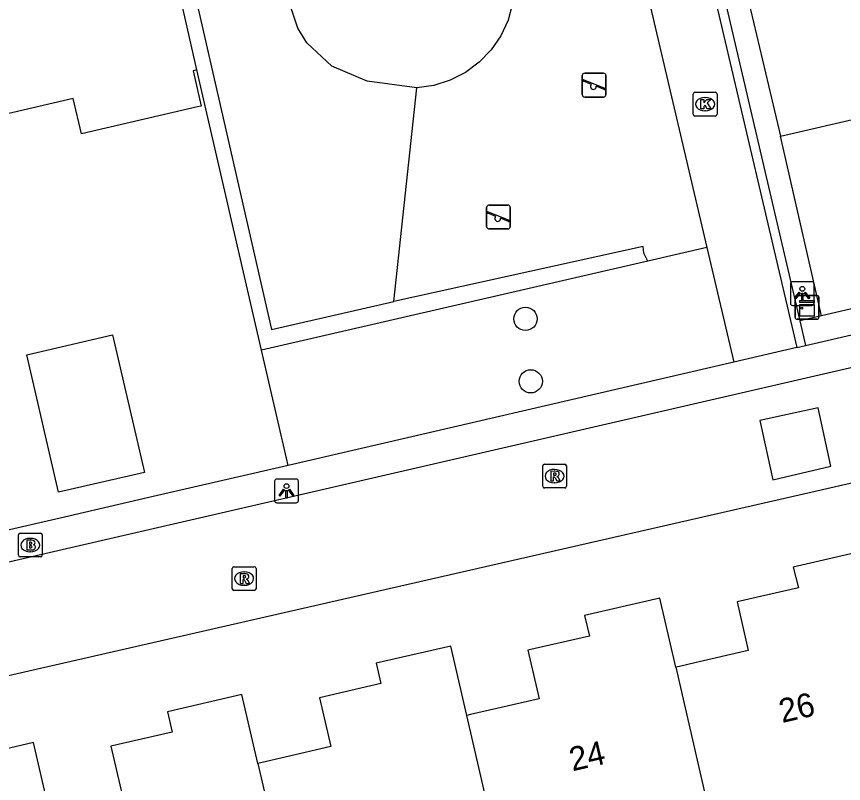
# Model space of a CAD drawing. Extents: x 156414 to 157775, y 382335 to 383765.
# Drawn here: x 156801.79 to 156836.53, y 382884.93 to 382917.15 of the extents above; entities that cross this region are included whole.
import ezdxf

# ---------------------------------------------------------------- set-up
doc = ezdxf.new("R2010")
doc.units = 0
for name, color, linetype in [('IMGEO_Boom', 7, 'Continuous'), ('IMGEO_Brandkraan', 7, 'Continuous'), ('IMGEO_Groenvoorziening', 7, 'Continuous'), ('IMGEO_Haag', 7, 'Continuous'), ('IMGEO_Kast', 7, 'Continuous'), ('IMGEO_Kolk', 7, 'Continuous'), ('IMGEO_Lichtpunt', 7, 'Continuous'), ('IMGEO_Muur', 7, 'Continuous'), ('IMGEO_Pand', 7, 'Continuous'), ('IMGEO_Pand_nummerreeks', 7, 'Continuous'), ('IMGEO_Parkeervlak_open', 7, 'Continuous'), ('IMGEO_Rijbaan_lokaal_open', 7, 'Continuous'), ('IMGEO_Rioolput', 7, 'Continuous'), ('IMGEO_Speelvoorziening', 7, 'Continuous'), ('IMGEO_Voetpad_open', 7, 'Continuous')]:
    doc.layers.add(name, color=color, linetype=linetype)

msp = doc.modelspace()

# ---------------------------------------------------------------- linework, layer by layer
at = {"layer": 'IMGEO_Boom'}
for centre in [(156823.17, 382904.448), (156823.392, 382901.825)]:
    msp.add_circle(centre, 0.489, dxfattribs=at)
at = {"layer": 'IMGEO_Brandkraan'}
for p, q in [((156801.872, 382894.522), (156801.872, 382895.374)), ((156801.947, 382895.448), (156802.799, 382895.448)), ((156802.873, 382895.374), (156802.873, 382894.522)), ((156802.36, 382895.228), (156802.385, 382895.228)), ((156802.383, 382894.668), (156802.358, 382894.668)), ((156802.799, 382894.448), (156801.947, 382894.448))]:
    msp.add_line(p, q, dxfattribs=at)
for points in [[(156801.872, 382894.522), (156801.872, 382895.374)], [(156801.947, 382895.448), (156802.799, 382895.448)], [(156802.873, 382895.374), (156802.873, 382894.522)], [(156802.22, 382895.148), (156802.22, 382894.748), (156802.433, 382894.748)], [(156802.451, 382895.148), (156802.22, 382895.148)], [(156802.399, 382895.067), (156802.345, 382895.067), (156802.345, 382894.991)], [(156802.345, 382894.991), (156802.398, 382894.991)], [(156802.407, 382894.915), (156802.345, 382894.915), (156802.345, 382894.834)], [(156802.345, 382894.834), (156802.407, 382894.834)], [(156802.799, 382894.448), (156801.947, 382894.448)]]:
    msp.add_lwpolyline(points, dxfattribs=at)
for centre, radius, start, end in [((156801.949, 382895.372), 0.0765, 91.552, 178.448), ((156801.949, 382895.372), 0.0765, 91.552, 178.448), ((156802.797, 382895.372), 0.0765, 1.552, 88.448), ((156802.797, 382895.372), 0.0765, 1.552, 88.448), ((156802.4, 382895.029), 0.0379, 267.8285, 90.9355), ((156802.455, 382895.003), 0.145, 59.4692, 91.5367), ((156802.48, 382895.05), 0.0922, 285.5137, 58.1501), ((156802.408, 382894.874), 0.0404, 269.8759, 90.5077), ((156802.439, 382894.999), 0.251, 268.6676, 293.5347), ((156802.485, 382894.858), 0.105, 301.3115, 78.989), ((156801.949, 382894.524), 0.0765, 181.552, 268.448), ((156801.949, 382894.524), 0.0765, 181.552, 268.448), ((156802.797, 382894.524), 0.0765, 271.552, 358.448), ((156802.797, 382894.524), 0.0765, 271.552, 358.448)]:
    msp.add_arc(centre, radius, start, end, dxfattribs=at)
for centre, major_axis, ratio, start_param, end_param in [((156802.359, 382894.948), (-0.387, 0.002), 0.722429, 4.712389, 7.853982), ((156802.384, 382894.948), (-0.39, 0.002), 0.717154, 1.570796, 4.712389)]:
    msp.add_ellipse(centre, major_axis=major_axis, ratio=ratio, start_param=start_param, end_param=end_param, dxfattribs=at)
at = {"layer": 'IMGEO_Groenvoorziening'}
for points in [[(156820.055, 382930.653), (156819.278, 382922.716), (156819.461, 382922.672), (156820.141, 382922.433), (156820.771, 382922.084), (156821.335, 382921.636), (156821.817, 382921.1), (156822.204, 382920.492), (156822.485, 382919.829), (156822.651, 382919.128), (156822.699, 382918.409), (156822.628, 382917.692), (156822.439, 382916.996), (156822.137, 382916.342), (156821.731, 382915.747), (156821.231, 382915.227), (156820.653, 382914.798), (156820.012, 382914.47), (156819.325, 382914.252), (156818.611, 382914.152)], [(156818.611, 382914.152), (156816.528, 382914.428), (156815.035, 382915.06), (156813.989, 382916.044), (156813.602, 382916.652), (156813.155, 382918.017), (156813.178, 382919.453), (156813.67, 382920.802), (156814.575, 382921.917), (156815.795, 382922.675), (156817.195, 382922.992), (156817.976, 382930.17)], [(156831.996, 382920.117), (156833.876, 382912.126)], [(156817.635, 382905.185), (156818.611, 382914.152)], [(156835.611, 382904.579), (156834.695, 382904.366)]]:
    msp.add_lwpolyline(points, dxfattribs=at)
at = {"layer": 'IMGEO_Haag'}
for points in [[(156817.976, 382930.17), (156807.093, 382927.642), (156812.501, 382904.003), (156817.635, 382905.185)], [(156812.084, 382903.136), (156809.369, 382914.905)], [(156828.304, 382906.871), (156828.142, 382907.205), (156828.118, 382907.485), (156817.635, 382905.185)]]:
    msp.add_lwpolyline(points, dxfattribs=at)
at = {"layer": 'IMGEO_Kast'}
for p, q in [((156834.57, 382905.434), (156835.411, 382905.434)), ((156835.411, 382905.434), (156834.57, 382905.434)), ((156834.495, 382904.509), (156834.495, 382905.35)), ((156834.495, 382905.35), (156834.495, 382904.509)), ((156835.495, 382905.359), (156835.495, 382904.518)), ((156835.495, 382904.518), (156835.495, 382905.359)), ((156835.42, 382904.434), (156834.579, 382904.434)), ((156834.579, 382904.434), (156835.42, 382904.434))]:
    msp.add_line(p, q, dxfattribs=at)
for points in [[(156834.69, 382905.224), (156835.29, 382905.224), (156835.29, 382905.139), (156834.69, 382905.139), (156834.69, 382905.224)], [(156834.69, 382905.049), (156835.29, 382905.049), (156835.29, 382904.56), (156834.69, 382904.56), (156834.69, 382905.049)]]:
    msp.add_lwpolyline(points, dxfattribs=at)
msp.add_circle((156834.774, 382904.898), 0.0377, dxfattribs=at)
for centre, start, end in [((156834.573, 382905.356), 92.4484, 184.2845), ((156834.573, 382905.356), 92.4484, 184.2845), ((156835.417, 382905.356), 2.4484, 94.2845), ((156835.417, 382905.356), 2.4484, 94.2845), ((156834.573, 382904.512), 182.4484, 274.2845), ((156834.573, 382904.512), 182.4484, 274.2845), ((156835.417, 382904.512), 272.4484, 4.2845), ((156835.417, 382904.512), 272.4484, 4.2845)]:
    msp.add_arc(centre, 0.0779, start, end, dxfattribs=at)
at = {"layer": 'IMGEO_Kolk'}
for p, q in [((156830.215, 382913.041), (156830.215, 382913.893)), ((156830.29, 382913.967), (156831.142, 382913.967)), ((156831.216, 382913.893), (156831.216, 382913.041)), ((156830.703, 382913.747), (156830.728, 382913.747)), ((156830.726, 382913.187), (156830.701, 382913.187)), ((156831.142, 382912.967), (156830.29, 382912.967))]:
    msp.add_line(p, q, dxfattribs=at)
for points in [[(156830.215, 382913.041), (156830.215, 382913.893)], [(156830.29, 382913.967), (156831.142, 382913.967)], [(156831.216, 382913.893), (156831.216, 382913.041)], [(156830.536, 382913.667), (156830.659, 382913.667), (156830.659, 382913.516), (156830.789, 382913.667), (156830.953, 382913.667), (156830.807, 382913.516), (156830.96, 382913.267), (156830.808, 382913.267), (156830.723, 382913.431), (156830.659, 382913.364), (156830.659, 382913.267), (156830.536, 382913.267), (156830.536, 382913.667)], [(156831.142, 382912.967), (156830.29, 382912.967)]]:
    msp.add_lwpolyline(points, dxfattribs=at)
for centre, start, end in [((156830.292, 382913.891), 91.552, 178.448), ((156830.292, 382913.891), 91.552, 178.448), ((156831.14, 382913.891), 1.552, 88.448), ((156831.14, 382913.891), 1.552, 88.448), ((156830.292, 382913.043), 181.552, 268.448), ((156830.292, 382913.043), 181.552, 268.448), ((156831.14, 382913.043), 271.552, 358.448), ((156831.14, 382913.043), 271.552, 358.448)]:
    msp.add_arc(centre, 0.0765, start, end, dxfattribs=at)
for centre, major_axis, ratio, start_param, end_param in [((156830.702, 382913.467), (-0.387, 0.002), 0.722429, 4.712389, 7.853982), ((156830.727, 382913.467), (-0.39, 0.002), 0.717154, 1.570796, 4.712389)]:
    msp.add_ellipse(centre, major_axis=major_axis, ratio=ratio, start_param=start_param, end_param=end_param, dxfattribs=at)
at = {"layer": 'IMGEO_Lichtpunt'}
for p, q in [((156834.299, 382905.912), (156834.299, 382905.105)), ((156834.299, 382905.912), (156834.299, 382905.105)), ((156835.201, 382906.007), (156834.393, 382906.007)), ((156835.201, 382906.007), (156834.393, 382906.007)), ((156835.295, 382905.105), (156835.295, 382905.912)), ((156835.295, 382905.105), (156835.295, 382905.912)), ((156834.393, 382905.011), (156835.201, 382905.011)), ((156834.393, 382905.011), (156835.201, 382905.011)), ((156812.634, 382897.627), (156812.634, 382896.82)), ((156812.634, 382897.627), (156812.634, 382896.82)), ((156813.536, 382897.722), (156812.728, 382897.722)), ((156813.536, 382897.722), (156812.728, 382897.722)), ((156813.63, 382896.82), (156813.63, 382897.627)), ((156813.63, 382896.82), (156813.63, 382897.627)), ((156812.728, 382896.726), (156813.536, 382896.726)), ((156812.728, 382896.726), (156813.536, 382896.726))]:
    msp.add_line(p, q, dxfattribs=at)
for points in [[(156834.673, 382905.576), (156834.712, 382905.548), (156834.524, 382905.286), (156834.486, 382905.313), (156834.673, 382905.576)], [(156834.775, 382905.528), (156834.822, 382905.528), (156834.822, 382905.206), (156834.775, 382905.206), (156834.775, 382905.528)], [(156834.885, 382905.548), (156834.923, 382905.575), (156835.11, 382905.313), (156835.071, 382905.285), (156834.885, 382905.548)], [(156813.008, 382897.291), (156813.047, 382897.263), (156812.859, 382897.001), (156812.821, 382897.028), (156813.008, 382897.291)], [(156813.11, 382897.243), (156813.157, 382897.243), (156813.157, 382896.921), (156813.11, 382896.921), (156813.11, 382897.243)], [(156813.22, 382897.263), (156813.258, 382897.29), (156813.445, 382897.028), (156813.406, 382897), (156813.22, 382897.263)]]:
    msp.add_lwpolyline(points, dxfattribs=at)
for centre in [(156834.798, 382905.71), (156813.133, 382897.425)]:
    msp.add_circle(centre, 0.0994, dxfattribs=at)
for centre, start, end in [((156834.393, 382905.912), 90, 180), ((156834.393, 382905.912), 90, 180), ((156835.201, 382905.912), 0, 90), ((156835.201, 382905.912), 0, 90), ((156834.393, 382905.105), 180, 270), ((156834.393, 382905.105), 180, 270), ((156835.201, 382905.105), 270, 0), ((156835.201, 382905.105), 270, 360), ((156812.728, 382897.627), 90, 180), ((156812.728, 382897.627), 90, 180), ((156813.536, 382897.627), 0, 90), ((156813.536, 382897.627), 0, 90), ((156812.728, 382896.82), 180, 270), ((156812.728, 382896.82), 180, 270), ((156813.536, 382896.82), 270, 0), ((156813.536, 382896.82), 270, 360)]:
    msp.add_arc(centre, 0.0946, start, end, dxfattribs=at)
at = {"layer": 'IMGEO_Muur'}
for points in [[(156827.589, 382932.999), (156834.571, 382903.245)], [(156831.064, 382919.888), (156834.695, 382904.366)], [(156834.695, 382904.366), (156834.937, 382903.33)], [(156834.571, 382903.245), (156834.937, 382903.33)]]:
    msp.add_lwpolyline(points, dxfattribs=at)
at = {"layer": 'IMGEO_Pand'}
for points in [[(156809.369, 382914.905), (156806.812, 382926.165)], [(156809.369, 382914.905), (156809.208, 382914.868), (156809.551, 382913.388), (156809.401, 382913.353), (156804.519, 382912.223), (156804.176, 382913.702), (156799.952, 382912.724)], [(156833.876, 382912.126), (156837.512, 382912.957), (156839.221, 382905.42), (156835.611, 382904.579)], [(156835.611, 382904.579), (156833.876, 382912.126)], [(156802.229, 382902.943), (156805.83, 382903.776), (156807.163, 382897.994), (156803.55, 382897.166), (156802.229, 382902.943)], [(156837.74, 382894.783), (156834.418, 382894.015), (156834.641, 382893.154), (156832.058, 382892.562), (156832.528, 382890.515), (156830.285, 382890), (156829.643, 382889.853), (156829.479, 382889.815)], [(156829.479, 382889.815), (156828.81, 382892.72), (156825.643, 382891.993), (156825.86, 382891.12), (156823.276, 382890.532), (156823.742, 382888.485), (156820.856, 382887.828), (156820.702, 382887.793)], [(156820.702, 382887.793), (156820.031, 382890.697), (156816.902, 382889.985), (156817.101, 382889.127), (156814.52, 382888.527), (156814.995, 382886.482), (156813.073, 382886.035), (156812.112, 382885.812), (156811.935, 382885.771)], [(156829.479, 382889.815), (156831.826, 382879.621)], [(156811.935, 382885.771), (156811.263, 382888.674), (156808.128, 382887.945), (156808.336, 382887.095), (156805.754, 382886.497), (156806.228, 382884.452), (156804.058, 382883.949), (156803.344, 382883.784), (156803.178, 382883.746)], [(156823.06, 382877.593), (156820.702, 382887.793)], [(156803.178, 382883.746), (156802.509, 382886.649), (156799.342, 382885.916), (156799.567, 382885.087), (156796.986, 382884.484), (156797.464, 382882.439), (156795.707, 382882.029), (156794.582, 382881.766), (156794.387, 382881.721)], [(156811.935, 382885.771), (156814.295, 382875.566)]]:
    msp.add_lwpolyline(points, dxfattribs=at)
at = {"layer": 'IMGEO_Parkeervlak_open'}
for points in [[(156830.787, 382907.443), (156828.304, 382906.871)], [(156828.304, 382906.871), (156812.084, 382903.136)], [(156813.203, 382898.288), (156813.131, 382898.6), (156812.084, 382903.136)]]:
    msp.add_lwpolyline(points, dxfattribs=at)
at = {"layer": 'IMGEO_Rijbaan_lokaal_open'}
for points in [[(156691.253, 382868.836), (156764.262, 382885.667), (156910.514, 382919.415)], [(156833.557, 382897.693), (156835.997, 382898.265), (156835.461, 382900.712), (156833.016, 382900.179), (156833.557, 382897.693)], [(156837.115, 382897.607), (156757.875, 382879.497)]]:
    msp.add_lwpolyline(points, dxfattribs=at)
at = {"layer": 'IMGEO_Rioolput'}
for p, q in [((156823.893, 382897.419), (156823.893, 382898.271)), ((156823.968, 382898.345), (156824.82, 382898.345)), ((156824.894, 382898.271), (156824.894, 382897.419)), ((156824.381, 382898.125), (156824.406, 382898.125)), ((156824.404, 382897.565), (156824.379, 382897.565)), ((156824.82, 382897.345), (156823.968, 382897.345)), ((156810.851, 382893.113), (156810.851, 382893.965)), ((156810.926, 382894.039), (156811.778, 382894.039)), ((156811.852, 382893.965), (156811.852, 382893.113)), ((156811.339, 382893.819), (156811.364, 382893.819)), ((156811.778, 382893.039), (156810.926, 382893.039)), ((156811.362, 382893.259), (156811.337, 382893.259))]:
    msp.add_line(p, q, dxfattribs=at)
for points in [[(156823.893, 382897.419), (156823.893, 382898.271)], [(156823.968, 382898.345), (156824.82, 382898.345)], [(156824.894, 382898.271), (156824.894, 382897.419)], [(156824.482, 382898.043), (156824.23, 382898.045), (156824.23, 382897.645)], [(156824.23, 382897.645), (156824.354, 382897.645), (156824.354, 382897.807), (156824.365, 382897.807)], [(156824.408, 382897.964), (156824.354, 382897.964), (156824.354, 382897.883)], [(156824.354, 382897.883), (156824.406, 382897.883)], [(156824.412, 382897.778), (156824.483, 382897.645), (156824.623, 382897.645), (156824.558, 382897.771)], [(156824.82, 382897.345), (156823.968, 382897.345)], [(156810.851, 382893.113), (156810.851, 382893.965)], [(156810.926, 382894.039), (156811.778, 382894.039)], [(156811.852, 382893.965), (156811.852, 382893.113)], [(156811.44, 382893.737), (156811.188, 382893.739), (156811.188, 382893.339)], [(156811.366, 382893.658), (156811.312, 382893.658), (156811.312, 382893.577)], [(156811.188, 382893.339), (156811.312, 382893.339), (156811.312, 382893.501), (156811.323, 382893.501)], [(156811.312, 382893.577), (156811.364, 382893.577)], [(156811.37, 382893.472), (156811.441, 382893.339), (156811.581, 382893.339), (156811.516, 382893.465)], [(156811.778, 382893.039), (156810.926, 382893.039)]]:
    msp.add_lwpolyline(points, dxfattribs=at)
for centre, radius, start, end in [((156823.97, 382898.269), 0.0765, 91.552, 178.448), ((156823.97, 382898.269), 0.0765, 91.552, 178.448), ((156824.818, 382898.269), 0.0765, 1.552, 88.448), ((156824.818, 382898.269), 0.0765, 1.552, 88.448), ((156824.364, 382897.754), 0.0533, 26.0293, 88.6989), ((156824.39, 382898.072), 0.19, 274.7715, 282.9687), ((156824.414, 382897.868), 0.0964, 77.0061, 93.1865), ((156824.428, 382897.925), 0.0378, 276.6634, 79.6772), ((156824.481, 382897.933), 0.109, 350.3612, 89.416), ((156824.479, 382897.933), 0.112, 277.5842, 350.9817), ((156824.463, 382897.718), 0.108, 29.5134, 73.7905), ((156823.97, 382897.421), 0.0765, 181.552, 268.448), ((156823.97, 382897.421), 0.0765, 181.552, 268.448), ((156824.818, 382897.421), 0.0765, 271.552, 358.448), ((156824.818, 382897.421), 0.0765, 271.552, 358.448), ((156810.928, 382893.963), 0.0765, 91.552, 178.448), ((156810.928, 382893.963), 0.0765, 91.552, 178.448), ((156811.776, 382893.963), 0.0765, 1.552, 88.448), ((156811.776, 382893.963), 0.0765, 1.552, 88.448), ((156811.372, 382893.562), 0.0964, 77.0061, 93.1865), ((156811.386, 382893.619), 0.0378, 276.6634, 79.6772), ((156811.439, 382893.627), 0.109, 350.3612, 89.416), ((156811.322, 382893.448), 0.0533, 26.0293, 88.6989), ((156811.348, 382893.766), 0.19, 274.7715, 282.9687), ((156811.437, 382893.627), 0.112, 277.5842, 350.9817), ((156811.421, 382893.412), 0.108, 29.5134, 73.7905), ((156810.928, 382893.115), 0.0765, 181.552, 268.448), ((156810.928, 382893.115), 0.0765, 181.552, 268.448), ((156811.776, 382893.115), 0.0765, 271.552, 358.448), ((156811.776, 382893.115), 0.0765, 271.552, 358.448)]:
    msp.add_arc(centre, radius, start, end, dxfattribs=at)
for centre, major_axis, ratio, start_param, end_param in [((156824.38, 382897.845), (-0.387, 0.002), 0.722429, 4.712389, 7.853982), ((156824.405, 382897.845), (-0.39, 0.002), 0.717154, 1.570796, 4.712389), ((156811.338, 382893.539), (-0.387, 0.002), 0.722429, 4.712389, 7.853982), ((156811.363, 382893.539), (-0.39, 0.002), 0.717154, 1.570796, 4.712389)]:
    msp.add_ellipse(centre, major_axis=major_axis, ratio=ratio, start_param=start_param, end_param=end_param, dxfattribs=at)
at = {"layer": 'IMGEO_Speelvoorziening'}
for p, q in [((156825.557, 382913.867), (156825.557, 382914.667)), ((156825.557, 382914.667), (156825.557, 382913.867)), ((156825.626, 382914.492), (156826.502, 382914.139)), ((156825.657, 382914.767), (156826.447, 382914.767)), ((156826.447, 382914.767), (156825.657, 382914.767)), ((156826.547, 382914.667), (156826.547, 382913.867)), ((156826.547, 382913.867), (156826.547, 382914.667)), ((156825.94, 382914.295), (156825.601, 382914.432)), ((156826.478, 382914.079), (156826.138, 382914.216)), ((156826.447, 382913.767), (156825.657, 382913.767)), ((156825.657, 382913.767), (156826.447, 382913.767)), ((156821.54, 382908.326), (156821.54, 382909.126)), ((156821.54, 382909.126), (156821.54, 382908.326)), ((156821.609, 382908.951), (156822.485, 382908.598)), ((156821.64, 382909.226), (156822.43, 382909.226)), ((156822.43, 382909.226), (156821.64, 382909.226)), ((156822.53, 382909.126), (156822.53, 382908.326)), ((156822.53, 382908.326), (156822.53, 382909.126)), ((156821.923, 382908.754), (156821.584, 382908.891)), ((156822.461, 382908.538), (156822.121, 382908.675)), ((156822.43, 382908.226), (156821.64, 382908.226)), ((156821.64, 382908.226), (156822.43, 382908.226))]:
    msp.add_line(p, q, dxfattribs=at)
for centre, radius, start, end in [((156825.657, 382914.667), 0.1, 90, 180), ((156825.657, 382914.667), 0.1, 90, 180), ((156825.614, 382914.462), 0.0327, 68.078, 248.078), ((156826.447, 382914.667), 0.1, 0, 90), ((156826.447, 382914.667), 0.1, 360, 90), ((156826.019, 382914.205), 0.12, 130.9928, 5.1632), ((156826.49, 382914.109), 0.0327, 248.078, 68.078), ((156825.657, 382913.867), 0.1, 180, 270), ((156825.657, 382913.867), 0.1, 180, 270), ((156826.447, 382913.867), 0.1, 270, 0), ((156826.447, 382913.867), 0.1, 270, 0), ((156821.64, 382909.126), 0.1, 90, 180), ((156821.64, 382909.126), 0.1, 90, 180), ((156821.597, 382908.921), 0.0327, 68.078, 248.078), ((156822.43, 382909.126), 0.1, 0, 90), ((156822.43, 382909.126), 0.1, 360, 90), ((156822.002, 382908.664), 0.12, 130.9928, 5.1632), ((156822.473, 382908.568), 0.0327, 248.078, 68.078), ((156821.64, 382908.326), 0.1, 180, 270), ((156821.64, 382908.326), 0.1, 180, 270), ((156822.43, 382908.326), 0.1, 270, 0), ((156822.43, 382908.326), 0.1, 270, 0)]:
    msp.add_arc(centre, radius, start, end, dxfattribs=at)
at = {"layer": 'IMGEO_Voetpad_open'}
for points in [[(156825.075, 382931.819), (156830.787, 382907.443)], [(156834.937, 382903.33), (156835.849, 382903.542), (156839.436, 382904.374), (156845.24, 382905.72), (156848.818, 382906.551), (156854.483, 382907.865), (156858.036, 382908.689), (156863.737, 382910.012), (156867.334, 382910.846), (156873.002, 382912.161), (156876.57, 382912.989), (156882.212, 382914.297), (156885.799, 382915.13), (156891.499, 382916.452), (156895.055, 382917.277), (156900.75, 382918.598), (156904.344, 382919.432), (156910.004, 382920.745), (156910.196, 382920.789)], [(156830.787, 382907.443), (156831.915, 382902.629)], [(156834.571, 382903.245), (156831.915, 382902.629)], [(156831.915, 382902.629), (156813.203, 382898.288)], [(156813.203, 382898.288), (156813.014, 382898.245), (156807.353, 382896.942), (156803.811, 382896.126), (156798.138, 382894.82), (156794.579, 382894.001), (156788.904, 382892.695), (156769.953, 382888.333)]]:
    msp.add_lwpolyline(points, dxfattribs=at)

# ---------------------------------------------------------------- texts
at = {"layer": 'IMGEO_Pand_nummerreeks'}
for s, p in [('26', (156833.948, 382887.471)), ('24', (156825.141, 382885.441))]:
    msp.add_text(s, height=1, rotation=12.9832, dxfattribs=at).set_placement(p)

doc.saveas('drawing.dxf')
